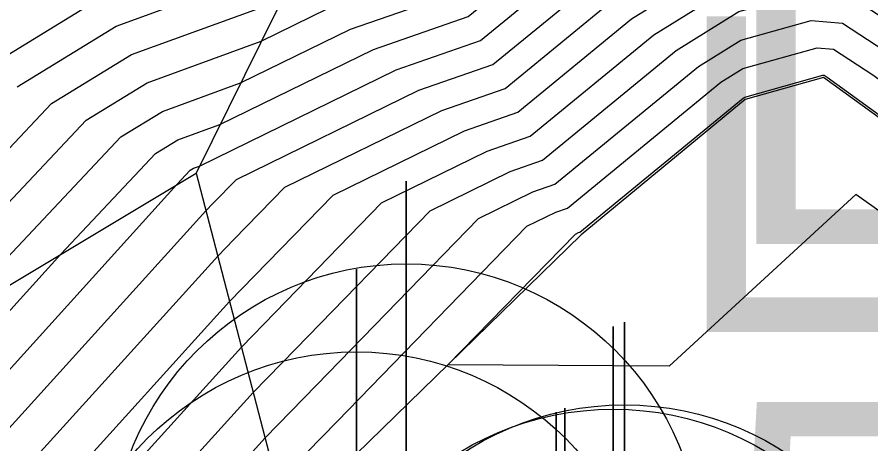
# Model space of a CAD drawing. Extents: x 2188792 to 2191981, y 386090 to 389710.
# Drawn here: x 2190309.84 to 2190316.61, y 387901.2 to 387904.58 of the extents above; entities that cross this region are included whole.
import ezdxf

# ---------------------------------------------------------------- set-up
doc = ezdxf.new("R2010")
doc.units = 0
for name, color, linetype in [('DTM Contours Major', 7, 'Continuous'), ('DTM Contours Minor', 7, 'Continuous'), ('Exist Structure Major Bridge WW Cogo Elevation', 7, 'Continuous'), ('Exist Structure Major Bridge WW Cogo Number', 7, 'Continuous'), ('Exist Structure Major Bridge WW Cogo Point CELL', 7, 'Continuous'), ('PH Exist DTM Breakline', 7, 'Continuous')]:
    doc.layers.add(name, color=color, linetype=linetype)

msp = doc.modelspace()

# ---------------------------------------------------------------- linework, layer by layer
at = {"layer": 'DTM Contours Major'}
for points in [[(2190309.272, 387902.1565), (2190310.6665, 387903.6351), (2190310.9959, 387903.8372), (2190311.6139, 387904.0626), (2190312.4855, 387904.4895), (2190313.3186, 387904.7777), (2190313.8281, 387905.1953), (2190315.451, 387906.2046), (2190315.7651, 387906.2925), (2190316.9689, 387906.1854), (2190319.8815, 387904.2899), (2190323.6027, 387901.5956), (2190326.511, 387899.7027), (2190330.2361, 387897.0055), (2190333.1401, 387895.1152), (2190336.8691, 387892.4151), (2190339.7688, 387890.5274)], [(2190291.7039, 387875.1976), (2190299.1315, 387885.1645), (2190301.738, 387889.0143), (2190304.7321, 387893.2862), (2190306.0659, 387895.5407), (2190306.8173, 387896.9617), (2190309.7195, 387900.6754), (2190310.2031, 387900.8699), (2190311.527, 387902.3311), (2190311.7244, 387902.534), (2190312.3483, 387903.1746), (2190313.3884, 387903.6839), (2190313.81, 387903.8298), (2190314.7119, 387904.5689), (2190315.5301, 387905.0778), (2190315.9964, 387905.2082), (2190316.6034, 387905.1542), (2190318.0719, 387904.1985), (2190323.1653, 387900.5107), (2190324.63, 387899.5574), (2190329.7269, 387895.8669), (2190331.1878, 387894.916), (2190336.288, 387891.2228), (2190337.7452, 387890.2743)], [(2190328.3957, 387894.228), (2190323.216, 387897.8235), (2190322.1874, 387899.1413), (2190316.4874, 387903.1784), (2190315.0088, 387901.8201), (2190313.2569, 387901.8295), (2190314.2665, 387902.8662), (2190314.2913, 387902.8783), (2190314.3014, 387902.8818), (2190315.5956, 387903.9425), (2190315.6092, 387903.9509), (2190316.2278, 387904.1239), (2190316.2379, 387904.123), (2190316.2623, 387904.1071), (2190322.7279, 387899.4258), (2190322.749, 387899.412), (2190329.2176, 387894.7283)]]:
    msp.add_lwpolyline(points, dxfattribs=at)
at = {"layer": 'DTM Contours Minor'}
for points in [[(2190309.5686, 387904.1629), (2190310.5062, 387904.738), (2190311.7636, 387905.1967), (2190312.2686, 387905.3088), (2190312.9254, 387905.5361), (2190313.1211, 387905.6964), (2190315.3877, 387907.1061), (2190315.58, 387907.1599), (2190317.2613, 387907.0104), (2190321.3291, 387904.3631), (2190323.9526, 387902.4635), (2190328.0158, 387899.819), (2190330.6435, 387897.9164), (2190334.702, 387895.2747), (2190337.334, 387893.3688), (2190341.3877, 387890.73)], [(2190309.8431, 387904.0309), (2190310.6286, 387904.5128), (2190311.9439, 387904.9926), (2190312.1034, 387905.028), (2190313.0237, 387905.3465), (2190313.2979, 387905.5711), (2190315.4035, 387906.8808), (2190315.6263, 387906.9431), (2190317.1882, 387906.8042), (2190320.9672, 387904.3448), (2190323.8652, 387902.2466), (2190327.6396, 387899.79), (2190330.5417, 387897.6886), (2190334.3115, 387895.2348), (2190337.2177, 387893.1304), (2190340.983, 387890.6793)], [(2190307.8481, 387901.4926), (2190310.1176, 387903.899), (2190310.751, 387904.2876), (2190311.9395, 387904.7212), (2190312.1243, 387904.8117), (2190313.122, 387905.1569), (2190313.4746, 387905.4458), (2190315.4193, 387906.6554), (2190315.6725, 387906.7262), (2190317.1151, 387906.5979), (2190320.6053, 387904.3265), (2190323.7777, 387902.0296), (2190327.2634, 387899.7609), (2190330.4398, 387897.4609), (2190333.921, 387895.195), (2190337.1015, 387892.8919), (2190340.5783, 387890.6287)], [(2190308.3538, 387901.6058), (2190310.392, 387903.7671), (2190310.8735, 387904.0624), (2190311.7767, 387904.3919), (2190312.3049, 387904.6506), (2190313.2203, 387904.9673), (2190313.6514, 387905.3206), (2190315.4351, 387906.43), (2190315.7188, 387906.5093), (2190317.042, 387906.3917), (2190320.2434, 387904.3082), (2190323.6902, 387901.8126), (2190326.8872, 387899.7318), (2190330.338, 387897.2332), (2190333.5306, 387895.1551), (2190336.9853, 387892.6535), (2190340.1735, 387890.5781)], [(2190308.8016, 387901.1744), (2190310.1902, 387902.7071), (2190310.941, 387903.5032), (2190311.1184, 387903.612), (2190311.4511, 387903.7334), (2190312.6661, 387904.3284), (2190313.4168, 387904.5881), (2190314.0049, 387905.07), (2190315.4668, 387905.9793), (2190315.8113, 387906.0756), (2190316.8958, 387905.9792), (2190319.5195, 387904.2717), (2190323.5152, 387901.3786), (2190326.1348, 387899.6737), (2190330.1343, 387896.7778), (2190332.7497, 387895.0754), (2190336.7529, 387892.1766), (2190339.3641, 387890.4768)], [(2190309.152, 387901.0983), (2190311.1084, 387903.2578), (2190311.2155, 387903.3713), (2190311.2408, 387903.3868), (2190311.2883, 387903.4041), (2190312.8466, 387904.1672), (2190313.5151, 387904.3985), (2190314.1816, 387904.9447), (2190315.4826, 387905.7539), (2190315.8576, 387905.8588), (2190316.8227, 387905.7729), (2190319.1576, 387904.2534), (2190323.4277, 387901.1617), (2190325.7586, 387899.6446), (2190330.0324, 387896.5501), (2190332.3592, 387895.0355), (2190336.6367, 387891.9382), (2190338.9594, 387890.4262)], [(2190294.6937, 387880.5549), (2190299.2856, 387886.7166), (2190300.8969, 387889.0966), (2190304.2101, 387893.8236), (2190305.1622, 387895.433), (2190305.6986, 387896.4474), (2190309.1688, 387900.888), (2190309.5024, 387901.0221), (2190311.3394, 387903.0498), (2190311.3975, 387903.1095), (2190311.581, 387903.2979), (2190313.0272, 387904.0061), (2190313.6134, 387904.2089), (2190314.3584, 387904.8194), (2190315.4984, 387905.5285), (2190315.9039, 387905.6419), (2190316.7496, 387905.5667), (2190318.7957, 387904.2351), (2190323.3403, 387900.9447), (2190325.3824, 387899.6155), (2190329.9306, 387896.3223), (2190331.9687, 387894.9957), (2190336.5205, 387891.6997), (2190338.5547, 387890.3755)], [(2190293.1988, 387877.8762), (2190299.2086, 387885.9405), (2190301.3174, 387889.0554), (2190304.4711, 387893.5549), (2190305.6141, 387895.4868), (2190306.258, 387896.7045), (2190309.4441, 387900.7817), (2190309.8528, 387900.946), (2190311.4332, 387902.6905), (2190311.561, 387902.8217), (2190311.9647, 387903.2363), (2190313.2078, 387903.845), (2190313.7117, 387904.0193), (2190314.5351, 387904.6942), (2190315.5143, 387905.3032), (2190315.9501, 387905.4251), (2190316.6765, 387905.3605), (2190318.4338, 387904.2168), (2190323.2528, 387900.7277), (2190325.0062, 387899.5865), (2190329.8287, 387896.0946), (2190331.5783, 387894.9558), (2190336.4043, 387891.4613), (2190338.1499, 387890.3249)], [(2190307.3767, 387897.2188), (2190309.9948, 387900.5691), (2190310.5535, 387900.7938), (2190311.6208, 387901.9718), (2190311.8879, 387902.2463), (2190312.7319, 387903.1129), (2190313.569, 387903.5228), (2190313.9082, 387903.6402), (2190314.8886, 387904.4436), (2190315.5459, 387904.8524), (2190316.0427, 387904.9913), (2190316.5303, 387904.948), (2190317.7099, 387904.1802), (2190323.0778, 387900.2937), (2190324.2538, 387899.5283), (2190329.625, 387895.6392), (2190330.7973, 387894.8761), (2190336.1718, 387890.9844), (2190337.3405, 387890.2236), (2190342.7183, 387886.3293)], [(2190307.936, 387897.4759), (2190310.2701, 387900.4628), (2190310.9039, 387900.7177), (2190311.7146, 387901.6125), (2190312.0514, 387901.9586), (2190313.1156, 387903.0512), (2190313.7496, 387903.3617), (2190314.0065, 387903.4506), (2190315.0654, 387904.3183), (2190315.5617, 387904.627), (2190316.089, 387904.7745), (2190316.4572, 387904.7417), (2190317.348, 387904.162), (2190322.9903, 387900.0767), (2190323.8776, 387899.4992), (2190329.5231, 387895.4115), (2190330.4069, 387894.8362), (2190336.0556, 387890.746), (2190336.9358, 387890.173), (2190342.5877, 387886.0802)], [(2190308.4954, 387897.7331), (2190310.5455, 387900.3566), (2190311.2543, 387900.6416), (2190311.8084, 387901.2532), (2190312.2149, 387901.6708), (2190313.4992, 387902.9896), (2190313.9301, 387903.2006), (2190314.1048, 387903.261), (2190315.2421, 387904.193), (2190315.5776, 387904.4017), (2190316.1352, 387904.5576), (2190316.3841, 387904.5355), (2190316.9861, 387904.1437), (2190322.9029, 387899.8598), (2190323.5014, 387899.4702), (2190329.4213, 387895.1838), (2190330.0164, 387894.7964), (2190335.9394, 387890.5075), (2190336.5311, 387890.1224), (2190342.4572, 387885.831)], [(2190309.0547, 387897.9902), (2190310.8208, 387900.2503), (2190311.6047, 387900.5654), (2190311.9022, 387900.8938), (2190312.3784, 387901.3831), (2190313.8829, 387902.9279), (2190314.1107, 387903.0394), (2190314.2031, 387903.0714), (2190315.4189, 387904.0677), (2190315.5934, 387904.1763), (2190316.1815, 387904.3408), (2190316.311, 387904.3293), (2190316.6242, 387904.1254), (2190322.8154, 387899.6428), (2190323.1252, 387899.4411), (2190329.3194, 387894.956), (2190329.626, 387894.7565), (2190335.8232, 387890.2691), (2190336.1263, 387890.0717), (2190342.3266, 387885.5818)]]:
    msp.add_lwpolyline(points, dxfattribs=at)
at = {"layer": 'Exist Structure Major Bridge WW Cogo Point CELL'}
for points in [[(2190309.927, 387900.2861), (2190315.927, 387900.2861), (2190312.927, 387900.2861), (2190312.927, 387903.2861), (2190312.927, 387897.2861)], [(2190309.533, 387899.5893), (2190315.533, 387899.5893), (2190312.533, 387899.5893), (2190312.533, 387902.5893), (2190312.533, 387896.5893)], [(2190311.567, 387899.1351), (2190317.567, 387899.1351), (2190314.567, 387899.1351), (2190314.567, 387902.1351), (2190314.567, 387896.1351)], [(2190311.656, 387899.1697), (2190317.656, 387899.1697), (2190314.656, 387899.1697), (2190314.656, 387902.1697), (2190314.656, 387896.1697)], [(2190311.114, 387898.4547), (2190317.114, 387898.4547), (2190314.114, 387898.4547), (2190314.114, 387901.4547), (2190314.114, 387895.4547)], [(2190311.183, 387898.4889), (2190317.183, 387898.4889), (2190314.183, 387898.4889), (2190314.183, 387901.4889), (2190314.183, 387895.4889)]]:
    msp.add_lwpolyline(points, dxfattribs=at)
for centre in [(2190312.927, 387900.2861), (2190312.533, 387899.5893), (2190314.567, 387899.1351), (2190314.656, 387899.1697)]:
    msp.add_circle(centre, 2.344, dxfattribs=at)
at = {"layer": 'PH Exist DTM Breakline'}
for points in [[(2190352.1096, 387886.7765), (2190345.2794, 387891.2169), (2190338.4493, 387895.6572), (2190331.6191, 387900.0975), (2190324.7889, 387904.5378), (2190317.9588, 387908.9781), (2190315.2877, 387908.5298), (2190312.6804, 387906.0088), (2190312.0271, 387904.8984), (2190311.2612, 387903.3493), (2190312.0109, 387900.4772)], [(2190312.5281, 387901.1196), (2190318.1595, 387897.1151), (2190324.9729, 387892.1877), (2190331.7863, 387887.2603), (2190338.5997, 387882.333), (2190345.4131, 387877.4056), (2190352.2266, 387872.4782), (2190352.7339, 387873.7061), (2190352.5612, 387876.5403), (2190351.4133, 387878.2826), (2190348.6807, 387880.6271), (2190342.1909, 387885.3228), (2190335.7011, 387890.0185), (2190329.2113, 387894.7142), (2190322.7215, 387899.4099), (2190316.2317, 387904.1056), (2190315.6105, 387903.9319), (2190314.3133, 387902.8587), (2190312.5281, 387901.1196)], [(2190299.535, 387889.2297), (2190302.908, 387895.1644), (2190307.9448, 387901.3605), (2190311.2612, 387903.3493)]]:
    msp.add_lwpolyline(points, dxfattribs=at)

# ---------------------------------------------------------------- texts
at = {"layer": 'Exist Structure Major Bridge WW Cogo Elevation'}
msp.add_text('55.00', height=2.5, dxfattribs=at).set_placement((2190315.427, 387899.0361))
at = {"layer": 'Exist Structure Major Bridge WW Cogo Number'}
for s, p in [('LC734', (2190315.427, 387902.7861)), ('LC733', (2190315.033, 387902.0893))]:
    msp.add_text(s, height=2.5, dxfattribs=at).set_placement(p)

doc.saveas('drawing.dxf')
